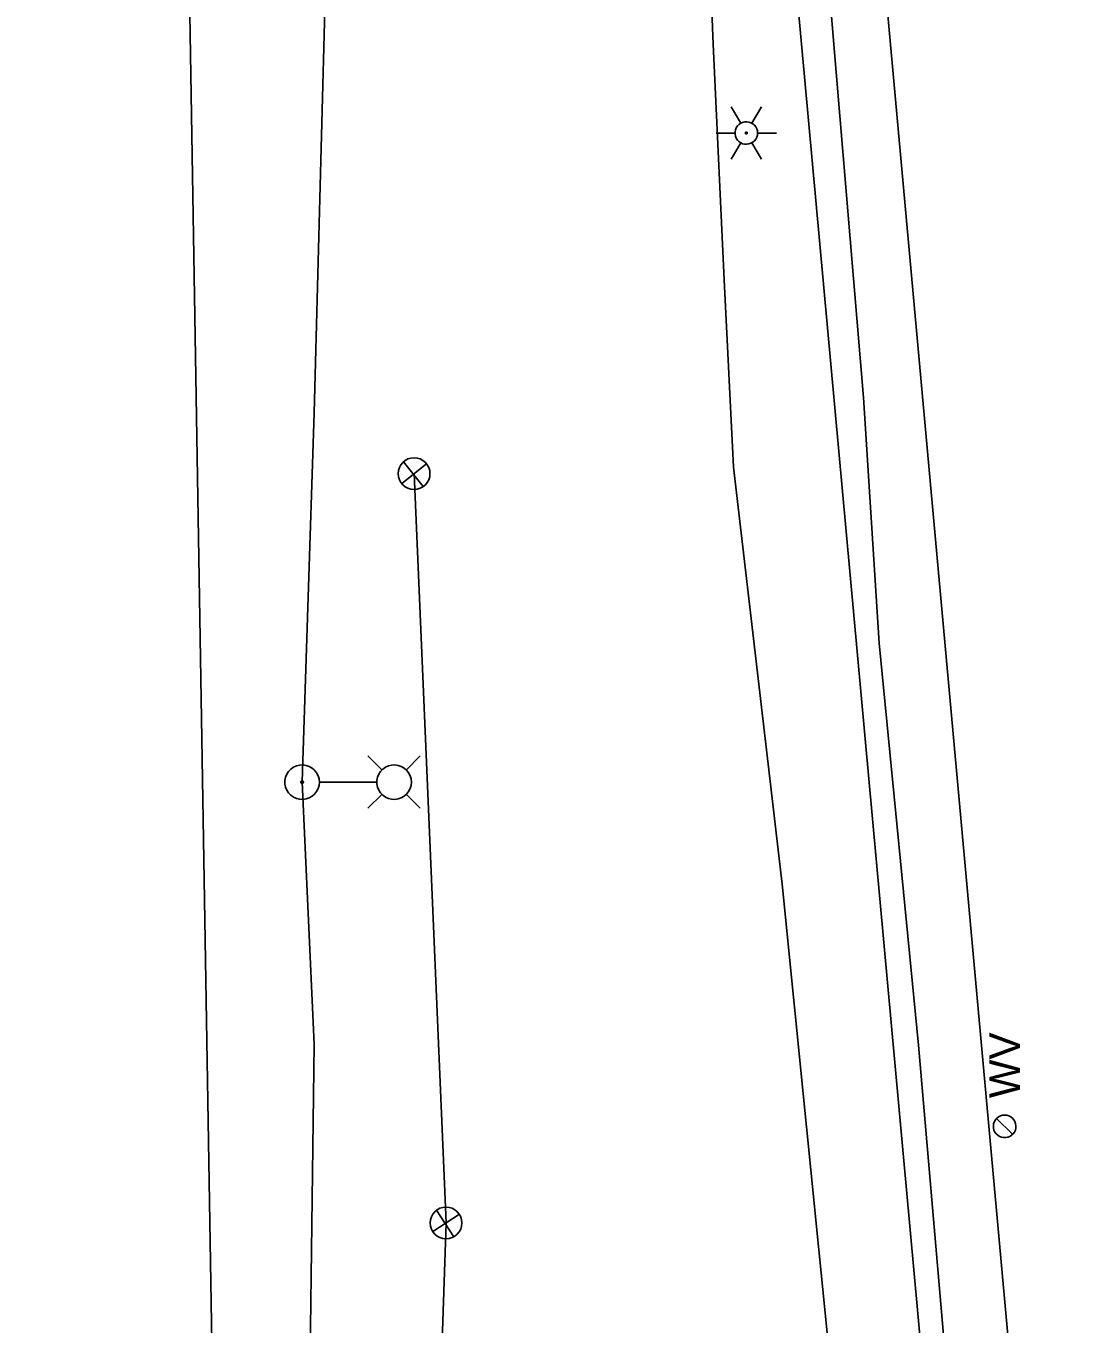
# Model space of a CAD drawing. Extents: x 600849 to 606371, y 330010 to 403088.
# Drawn here: x 604965.8 to 605097.9, y 332896.4 to 333060.3 of the extents above; entities that cross this region are included whole.
import ezdxf

# ---------------------------------------------------------------- set-up
doc = ezdxf.new("R2010")
doc.units = 0
for name, color, linetype in [('E_LTG', 7, 'Continuous'), ('E_LTG_CID', 7, 'Continuous'), ('E_SIG', 7, 'Continuous'), ('E_SIG_Conduit', 7, 'Continuous'), ('E_UTL_G_UG', 7, 'Continuous'), ('E_UTL_SAN_UG', 7, 'Continuous'), ('E_UTL_SAN_UG_MMSD', 7, 'Continuous'), ('E_UTL_TV_UG', 7, 'Continuous'), ('E_UTL_W', 7, 'Continuous'), ('E_UTL_W_UG', 7, 'Continuous')]:
    doc.layers.add(name, color=color, linetype=linetype)

# ---------------------------------------------------------------- blocks, each defined once
blk = doc.blocks.new('_U314')
at = {"layer": 'E_SIG'}
for p, q in [((0, 6.1), (0, -6.1)), ((-6.09, 0.4), (6.1, 0.4))]:
    blk.add_line(p, q, dxfattribs=at)
blk.add_circle((0, 0.01), 6.1, dxfattribs=at)
blk = doc.blocks.new('_U315')
at = {"layer": 'E_SIG'}
for p, q in [((0, 6.1), (0, -6.1)), ((-6.09, 0.4), (6.1, 0.4))]:
    blk.add_line(p, q, dxfattribs=at)
blk.add_circle((0, 0.01), 6.1, dxfattribs=at)

msp = doc.modelspace()

# ---------------------------------------------------------------- linework, layer by layer
at = {"layer": 'E_LTG'}
for points in [[(605055.96, 333048), (605054.76, 333050.06)], [(605057.38, 333048), (605058.58, 333050.06)], [(605058.1, 333046.76), (605058.07, 333047.03), (605058, 333047.3), (605057.87, 333047.54), (605057.7, 333047.75), (605057.5, 333047.93), (605057.26, 333048.06), (605057.01, 333048.15), (605056.74, 333048.19), (605056.47, 333048.18), (605056.2, 333048.11), (605055.96, 333048), (605055.73, 333047.84), (605055.55, 333047.65), (605055.4, 333047.42), (605055.3, 333047.17), (605055.25, 333046.9), (605055.25, 333046.63), (605055.3, 333046.36), (605055.4, 333046.11), (605055.55, 333045.88), (605055.73, 333045.68), (605055.96, 333045.53), (605056.2, 333045.41), (605056.47, 333045.35), (605056.74, 333045.34), (605057.01, 333045.38), (605057.26, 333045.46), (605057.5, 333045.6), (605057.7, 333045.78), (605057.87, 333045.99), (605058, 333046.23), (605058.07, 333046.49), (605058.1, 333046.76)], [(605058.1, 333046.76), (605058.07, 333047.03), (605058, 333047.3), (605057.87, 333047.54), (605057.7, 333047.75), (605057.5, 333047.93), (605057.26, 333048.06), (605057.01, 333048.15), (605056.74, 333048.19), (605056.47, 333048.18), (605056.2, 333048.11), (605055.96, 333048), (605055.73, 333047.84), (605055.55, 333047.65), (605055.4, 333047.42), (605055.3, 333047.17), (605055.25, 333046.9), (605055.25, 333046.63), (605055.3, 333046.36), (605055.4, 333046.11), (605055.55, 333045.88), (605055.73, 333045.68), (605055.96, 333045.53), (605056.2, 333045.41), (605056.47, 333045.35), (605056.74, 333045.34), (605057.01, 333045.38), (605057.26, 333045.46), (605057.5, 333045.6), (605057.7, 333045.78), (605057.87, 333045.99), (605058, 333046.23), (605058.07, 333046.49), (605058.1, 333046.76)], [(605058.1, 333046.76), (605058.07, 333047.03), (605058, 333047.3), (605057.87, 333047.54), (605057.7, 333047.75), (605057.5, 333047.93), (605057.26, 333048.06), (605057.01, 333048.15), (605056.74, 333048.19), (605056.47, 333048.18), (605056.2, 333048.11), (605055.96, 333048), (605055.73, 333047.84), (605055.55, 333047.65), (605055.4, 333047.42), (605055.3, 333047.17), (605055.25, 333046.9), (605055.25, 333046.63), (605055.3, 333046.36), (605055.4, 333046.11), (605055.55, 333045.88), (605055.73, 333045.68), (605055.96, 333045.53), (605056.2, 333045.41), (605056.47, 333045.35), (605056.74, 333045.34), (605057.01, 333045.38), (605057.26, 333045.46), (605057.5, 333045.6), (605057.7, 333045.78), (605057.87, 333045.99), (605058, 333046.23), (605058.07, 333046.49), (605058.1, 333046.76)], [(605052.86, 333046.76), (605055.24, 333046.76)], [(605056.79, 333046.76), (605056.79, 333046.79), (605056.78, 333046.81), (605056.77, 333046.83), (605056.76, 333046.85), (605056.74, 333046.86), (605056.72, 333046.87), (605056.7, 333046.88), (605056.68, 333046.88), (605056.65, 333046.88), (605056.63, 333046.88), (605056.61, 333046.87), (605056.59, 333046.85), (605056.58, 333046.84), (605056.56, 333046.82), (605056.56, 333046.8), (605056.55, 333046.78), (605056.55, 333046.75), (605056.56, 333046.73), (605056.56, 333046.71), (605056.58, 333046.69), (605056.59, 333046.67), (605056.61, 333046.66), (605056.63, 333046.65), (605056.65, 333046.65), (605056.68, 333046.64), (605056.7, 333046.65), (605056.72, 333046.66), (605056.74, 333046.67), (605056.76, 333046.68), (605056.77, 333046.7), (605056.78, 333046.72), (605056.79, 333046.74), (605056.79, 333046.76)], [(605058.1, 333046.76), (605060.48, 333046.76)], [(605054.76, 333043.46), (605055.96, 333045.53)], [(605058.58, 333043.46), (605057.38, 333045.53)], [(605010.72, 332966.35), (605008.94, 332968.13)], [(605013.77, 332966.35), (605015.54, 332968.13)], [(605002.81, 332964.83), (605002.78, 332965.24), (605002.66, 332965.64), (605002.47, 332966), (605002.21, 332966.33), (605001.9, 332966.6), (605001.54, 332966.81), (605001.15, 332966.94), (605000.74, 332967), (605000.33, 332966.98), (604999.93, 332966.88), (604999.55, 332966.71), (604999.21, 332966.47), (604998.93, 332966.17), (604998.71, 332965.82), (604998.55, 332965.44), (604998.47, 332965.03), (604998.47, 332964.62), (604998.55, 332964.21), (604998.71, 332963.83), (604998.93, 332963.48), (604999.21, 332963.18), (604999.55, 332962.94), (604999.93, 332962.77), (605000.33, 332962.67), (605000.74, 332962.65), (605001.15, 332962.71), (605001.54, 332962.85), (605001.9, 332963.05), (605002.21, 332963.33), (605002.47, 332963.65), (605002.66, 332964.02), (605002.78, 332964.42), (605002.81, 332964.83)], [(605014.42, 332964.83), (605014.38, 332965.24), (605014.26, 332965.64), (605014.07, 332966), (605013.82, 332966.33), (605013.5, 332966.6), (605013.15, 332966.81), (605012.76, 332966.94), (605012.35, 332967), (605011.93, 332966.98), (605011.53, 332966.88), (605011.15, 332966.71), (605010.82, 332966.47), (605010.53, 332966.17), (605010.31, 332965.82), (605010.15, 332965.44), (605010.08, 332965.03), (605010.08, 332964.62), (605010.15, 332964.21), (605010.31, 332963.83), (605010.53, 332963.48), (605010.82, 332963.18), (605011.15, 332962.94), (605011.53, 332962.77), (605011.93, 332962.67), (605012.35, 332962.65), (605012.76, 332962.71), (605013.15, 332962.85), (605013.5, 332963.05), (605013.82, 332963.33), (605014.07, 332963.65), (605014.26, 332964.02), (605014.38, 332964.42), (605014.42, 332964.83)], [(605000.81, 332964.83), (605000.8, 332964.86), (605000.79, 332964.89), (605000.78, 332964.92), (605000.76, 332964.94), (605000.74, 332964.96), (605000.71, 332964.98), (605000.68, 332964.99), (605000.65, 332964.99), (605000.62, 332964.99), (605000.58, 332964.98), (605000.56, 332964.97), (605000.53, 332964.95), (605000.51, 332964.93), (605000.49, 332964.9), (605000.48, 332964.87), (605000.47, 332964.84), (605000.47, 332964.81), (605000.48, 332964.78), (605000.49, 332964.75), (605000.51, 332964.72), (605000.53, 332964.7), (605000.56, 332964.68), (605000.58, 332964.67), (605000.62, 332964.66), (605000.65, 332964.66), (605000.68, 332964.67), (605000.71, 332964.68), (605000.74, 332964.69), (605000.76, 332964.71), (605000.78, 332964.74), (605000.79, 332964.77), (605000.8, 332964.8), (605000.81, 332964.83)], [(605010.03, 332964.83), (605002.85, 332964.83)], [(605010.72, 332963.31), (605008.94, 332961.53)], [(605013.77, 332963.31), (605015.54, 332961.53)]]:
    msp.add_lwpolyline(points, dxfattribs=at)
at = {"layer": 'E_LTG_CID'}
msp.add_lwpolyline([(604931.85, 331581.07), (604937.27, 331603.67), (604947.8, 331650.94), (604952, 331678.28), (604955.83, 331701.76), (604989.48, 331966.47), (604996.27, 332242.26), (604998.49, 332512.59), (605000.29, 332783.81), (605002.15, 332931.75), (605000.64, 332964.83), (605000.69, 332966.2), (605002.17, 333011.44), (605003.78, 333073.37), (605005.15, 333128.46), (605004.43, 333142.5)], dxfattribs=at)
at = {"layer": 'E_SIG_Conduit'}
msp.add_lwpolyline([(605013.44, 332750.37), (605018.8, 332909.2), (605014.77, 333003.78)], dxfattribs=at)
at = {"layer": 'E_UTL_G_UG'}
msp.add_lwpolyline([(605067.35, 332890.68), (605061.21, 332951.97), (605055.05, 333004.59), (605053.86, 333028.21), (605052.5, 333057.99), (605051.57, 333081.36), (605049.66, 333125.99), (605048.74, 333179.43), (605048.99, 333222.62), (605050.19, 333270.55), (605050.67, 333295.8), (605051.06, 333345.63), (605051.56, 333380.01), (605052.25, 333442.11)], dxfattribs=at)
at = {"layer": 'E_UTL_SAN_UG'}
msp.add_line((605095.5, 332710.46), (605061.78, 333078.09), dxfattribs=at)
at = {"layer": 'E_UTL_SAN_UG_MMSD'}
msp.add_lwpolyline([(604992.09, 332721.29), (604983.2, 333259.95), (604978.83, 333311.92)], dxfattribs=at)
at = {"layer": 'E_UTL_TV_UG'}
msp.add_lwpolyline([(605089.64, 332794.29), (605088.03, 332813.98), (605084.1, 332862.98), (605082.36, 332885.78), (605078.4, 332931.64), (605073.44, 332982.37), (605071.45, 333013.37), (605067.62, 333058.93), (605065.49, 333085.16), (605061.42, 333132.77), (605058.07, 333175.2), (605056.52, 333223.42), (605057.28, 333240.58), (605057.66, 333247.69), (605057.53, 333257.64), (605054.7, 333270.55), (605051.63, 333282.99), (605048.15, 333292.97), (605046.32, 333306.44), (605046.78, 333343.6), (605047.66, 333380.14), (605049.26, 333442.11)], dxfattribs=at)
at = {"layer": 'E_UTL_W'}
for points in [[(605089.26, 332922.81), (605088.99, 332922.78), (605088.73, 332922.71), (605088.49, 332922.58), (605088.28, 332922.42), (605088.1, 332922.21), (605087.96, 332921.98), (605087.87, 332921.72), (605087.84, 332921.45), (605087.85, 332921.18), (605087.91, 332920.92), (605088.02, 332920.67), (605088.18, 332920.45), (605088.38, 332920.26), (605088.61, 332920.12), (605088.86, 332920.02), (605089.12, 332919.96), (605089.4, 332919.96), (605089.66, 332920.02), (605089.91, 332920.12), (605090.14, 332920.26), (605090.34, 332920.45), (605090.49, 332920.67), (605090.61, 332920.92), (605090.67, 332921.18), (605090.68, 332921.45), (605090.65, 332921.72), (605090.56, 332921.98), (605090.42, 332922.21), (605090.24, 332922.42), (605090.03, 332922.58), (605089.79, 332922.71), (605089.53, 332922.78), (605089.26, 332922.81)], [(605090.27, 332920.38), (605088.25, 332922.39)]]:
    msp.add_lwpolyline(points, dxfattribs=at)
at = {"layer": 'E_UTL_W_UG'}
msp.add_line((605097.89, 332804.29), (605065.96, 333156.25), dxfattribs=at)

# ---------------------------------------------------------------- block references
at = {"layer": 'E_SIG_Conduit', "yscale": 0.32808333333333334}
for name, p, xscale, rotation in [('_U315', (605014.77, 333003.78), 0.32808333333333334, 128.2099389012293), ('_U314', (605018.8, 332909.2), 0.3280833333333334, 123.3261734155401)]:
    msp.add_blockref(name, p, dxfattribs=dict(at, xscale=xscale, rotation=rotation))

# ---------------------------------------------------------------- texts
at = {"layer": 'E_UTL_W'}
msp.add_text('WV', height=3.85, rotation=90, dxfattribs=at).set_placement((605091.18, 332924.95))

doc.saveas('drawing.dxf')
